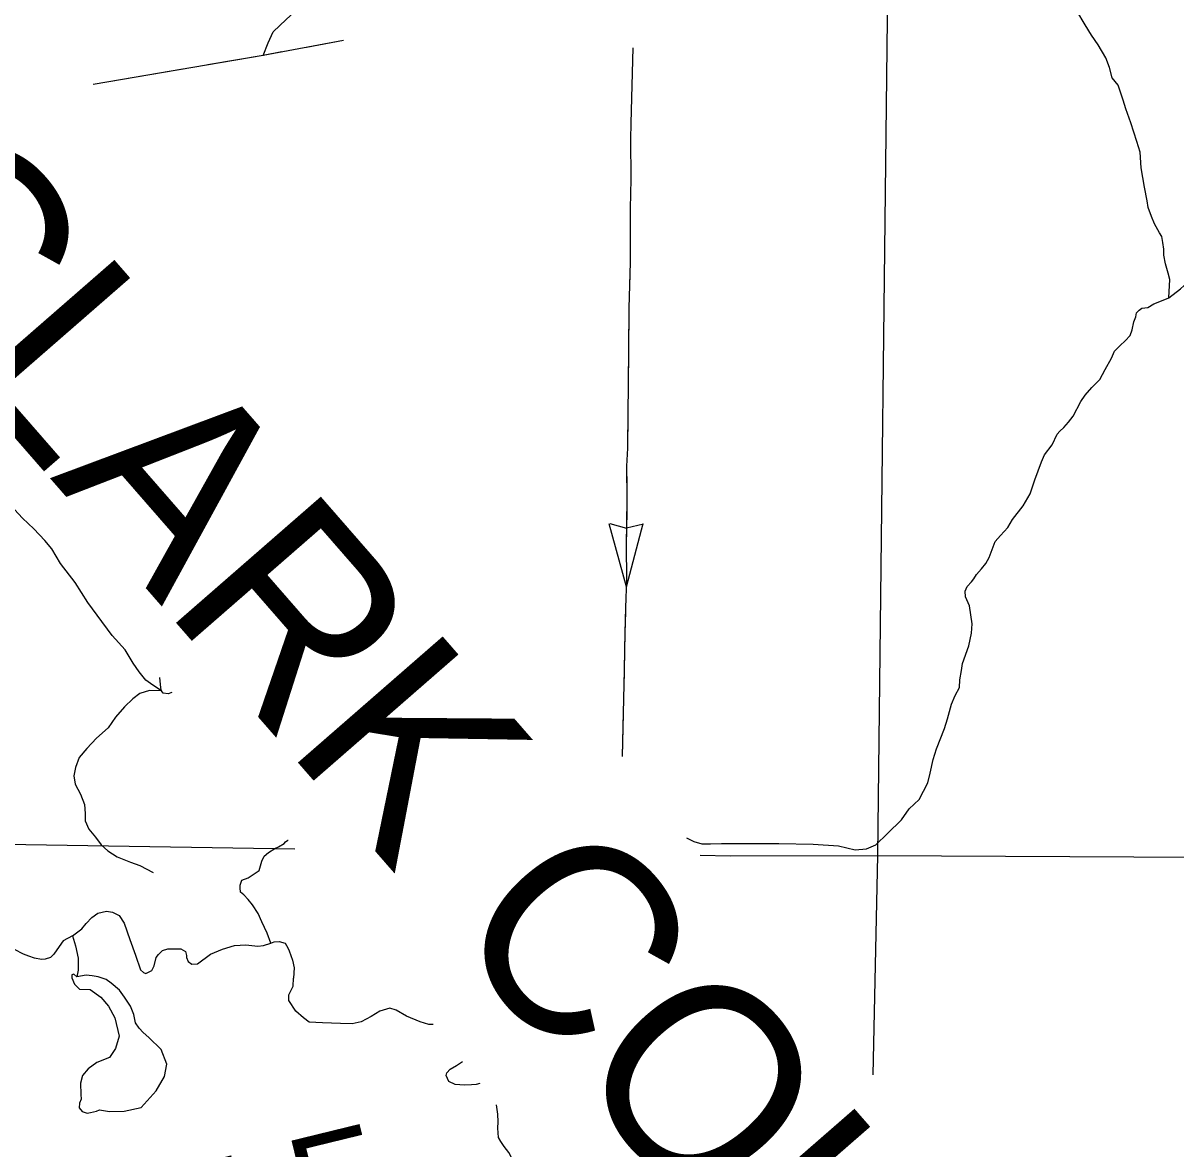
# Model space of a CAD drawing. Extents: x 8749 to 11879, y 13275 to 15339.
# Drawn here: x 10121.1 to 10242.5, y 14052.6 to 14171.1 of the extents above; entities that cross this region are included whole.
import ezdxf

# ---------------------------------------------------------------- set-up
doc = ezdxf.new("R2010")
doc.units = 0
for name, color, linetype in [('Level 35', 7, 'Continuous'), ('Level 43', 7, 'Continuous'), ('Level 5', 7, 'Continuous'), ('Level 9', 7, 'Continuous'), ('R_Draft', 7, 'Continuous')]:
    doc.layers.add(name, color=color, linetype=linetype)

msp = doc.modelspace()

# ---------------------------------------------------------------- linework, layer by layer
at = {"layer": 'Level 35'}
for points in [[(10146.41, 14167.69), (10146.92, 14168.99), (10147.45, 14170.18), (10148.82, 14171.45), (10150.14, 14172.67), (10151.46, 14173.74), (10152.12, 14174.38), (10153.04, 14175.09), (10154.28, 14176.23), (10155.07, 14177.17), (10155.7, 14178.52)], [(10232.92, 14170.89), (10232.05, 14172.39), (10231.7, 14173.28), (10231.42, 14174.6), (10231.09, 14176.45), (10231.01, 14177.83), (10230.99, 14179.05)], [(10236.92, 14162.96), (10236.39, 14164.54), (10235.78, 14165.33), (10235.48, 14166.4), (10235.1, 14167.44), (10234.29, 14168.78), (10233.6, 14169.8), (10232.92, 14170.89)], [(10239.44, 14152.38), (10239.18, 14153.81), (10238.8, 14155.85), (10238.7, 14157.5), (10238.37, 14158.61), (10237.74, 14160.6), (10237.2, 14162.07), (10236.92, 14162.96)], [(10240.14, 14141.53), (10240.78, 14141.79), (10241.72, 14142.17), (10242.96, 14143.11), (10244.51, 14144.51), (10245.27, 14145.48), (10246.01, 14146.29), (10246.69, 14146.85), (10247.43, 14147.25), (10248.22, 14147.28), (10248.93, 14147.63), (10249.56, 14148.32), (10249.97, 14148.98), (10250.27, 14149.82), (10250.53, 14150.63), (10250.65, 14152.51), (10250.8, 14154.54)], [(10241.72, 14142.17), (10241.85, 14144.08), (10241.64, 14144.76), (10241.37, 14145.73), (10241.21, 14146.64), (10241.19, 14147.28), (10241.11, 14147.99), (10240.98, 14148.63), (10240.73, 14149.01), (10240.22, 14149.95), (10239.92, 14150.71), (10239.54, 14151.67), (10239.44, 14152.38)], [(10231.67, 14129.71), (10232.48, 14131.24), (10232.91, 14131.91), (10233.62, 14132.72), (10234.46, 14133.56), (10235.04, 14134.62), (10235.7, 14135.82), (10236.01, 14136.55), (10236.59, 14137.14), (10237.12, 14137.62), (10237.66, 14138.2), (10237.86, 14138.81), (10238.06, 14139.65), (10238.24, 14140.16), (10238.34, 14140.57), (10238.62, 14140.87), (10238.9, 14141.07), (10239.51, 14141.15), (10240.14, 14141.53)], [(10222.82, 14114.82), (10223.45, 14116.51), (10224.01, 14117.14), (10224.77, 14117.98), (10225.27, 14118.84), (10226.39, 14120.26), (10227.13, 14121.53), (10227.63, 14123.01), (10228.32, 14124.91), (10228.65, 14125.62), (10229.44, 14126.67), (10229.99, 14127.81), (10230.25, 14128.11), (10230.68, 14128.52), (10231.16, 14129.08), (10231.67, 14129.71)], [(10124.16, 14115.74), (10123.43, 14116.61), (10122.28, 14117.86), (10121.07, 14118.98), (10119.39, 14120.8)], [(10130.53, 14106.6), (10128.93, 14108.76), (10127.94, 14110.1), (10126.62, 14112.21), (10125.07, 14114.19), (10124.16, 14115.74)], [(10213.6, 14087.21), (10214.39, 14088.38), (10215.46, 14089.34), (10216.37, 14091.12), (10216.6, 14092.11), (10216.91, 14093.56), (10217.29, 14094.68), (10218.1, 14096.84), (10218.43, 14097.83), (10218.86, 14099.4), (10219.24, 14100.3), (10219.7, 14101.13), (10219.72, 14101.95), (10219.9, 14102.94), (10220, 14103.65), (10220.69, 14105.53), (10220.97, 14106.85), (10221.02, 14107.84), (10220.74, 14109.74), (10220.33, 14110.68), (10220.28, 14111.29), (10220.51, 14111.78), (10220.97, 14112.26), (10221.22, 14112.59), (10221.5, 14113.02), (10222.01, 14113.63), (10222.46, 14114.21), (10222.82, 14114.82)], [(10135.7, 14100.79), (10134.79, 14101.39), (10134.06, 14101.9), (10133.37, 14102.79), (10132.74, 14103.7), (10131.88, 14105.1), (10130.53, 14106.6)], [(10135.63, 14101.09), (10135.55, 14102.19)], [(10135.7, 14100.79), (10134.44, 14100.83), (10133.42, 14100.52), (10132.68, 14099.96), (10131.82, 14099.1), (10130.88, 14098.01), (10130.1, 14096.89), (10128.88, 14095.82), (10127.86, 14094.73), (10127.03, 14093.77), (10126.67, 14092.73), (10126.47, 14091.84), (10126.62, 14090.97), (10127.18, 14089.91)], [(10136.79, 14100.61), (10136.41, 14100.46), (10135.88, 14100.54), (10135.7, 14100.79), (10135.63, 14101.09)], [(10127.18, 14089.91), (10127.61, 14088.83), (10127.66, 14087.87), (10127.69, 14087.1), (10128.07, 14086.24), (10128.78, 14085.4), (10129.36, 14084.56), (10130.07, 14083.93), (10131.06, 14083.32), (10132.43, 14082.76), (10133.42, 14082.41), (10134.84, 14081.67)], [(10194.63, 14084.72), (10197.26, 14084.72), (10200.69, 14084.72), (10204.31, 14084.64), (10206.95, 14084.46), (10208.7, 14084.06), (10209.9, 14084.16), (10210.89, 14084.59), (10212.13, 14085.76), (10213.6, 14087.21)], [(10144.84, 14081.1), (10145.98, 14081.87), (10146.28, 14082.86), (10146.51, 14083.39), (10146.97, 14083.77), (10147.65, 14084.18), (10148.01, 14084.35), (10148.62, 14084.71), (10148.77, 14084.91)], [(10148.77, 14084.91), (10149, 14085.07), (10149.03, 14085.07)], [(10190.95, 14085.32), (10191.74, 14084.94), (10192.57, 14084.69), (10193.49, 14084.69), (10194.63, 14084.72)], [(10147.2, 14074.24), (10146.82, 14075.26), (10146.26, 14076.46), (10145.9, 14077.34), (10145.29, 14078.26), (10144.84, 14078.82), (10144.36, 14079.33), (10144.03, 14079.6), (10144, 14080.04), (10144, 14080.32), (10144.18, 14080.85), (10144.84, 14081.1)], [(10126.33, 14074.99), (10127.31, 14075.75), (10127.79, 14076.29), (10128.37, 14076.92), (10129.01, 14077.38), (10129.92, 14077.58), (10130.56, 14077.48), (10131.24, 14077.15), (10131.77, 14076.34), (10132.36, 14074.61), (10132.99, 14072.96), (10133.5, 14071.41), (10133.8, 14071.13), (10134.06, 14071.03), (10134.69, 14071.33), (10134.95, 14071.84), (10135.15, 14072.7), (10135.38, 14073.03), (10135.81, 14073.44), (10136.39, 14073.62), (10137.2, 14073.62), (10137.76, 14073.62), (10138.24, 14073.36), (10138.35, 14072.93), (10138.35, 14072.7), (10138.5, 14072.3), (10138.9, 14072.02), (10139.49, 14072.04)], [(10126.33, 14074.99), (10125.36, 14074.46), (10124.68, 14073.52), (10124.37, 14073.08), (10124.02, 14072.7), (10123.48, 14072.55), (10123.08, 14072.5), (10122.34, 14072.65), (10121.73, 14072.86), (10121.2, 14073.06), (10120.24, 14073.57)], [(10126.33, 14074.99), (10126.65, 14073.93), (10126.95, 14072.64), (10126.93, 14071.39), (10126.8, 14070.68)], [(10139.49, 14072.04), (10140.85, 14073.07), (10142.12, 14073.58), (10143.39, 14073.98), (10144.58, 14074.06), (10145.85, 14073.91), (10146.46, 14073.98), (10147.2, 14074.24), (10147.55, 14074.36), (10148.11, 14074.41), (10148.72, 14074.21), (10149.02, 14073.73), (10149.15, 14073.42), (10149.51, 14072.43), (10149.68, 14071.62), (10149.61, 14070.55)], [(10126.8, 14070.68), (10126.47, 14070.97), (10126.27, 14070.89), (10126.27, 14070.59), (10126.57, 14069.9), (10127.08, 14069.39), (10128.2, 14069.34), (10129.34, 14068.53), (10130.12, 14067.59), (10130.78, 14066.37), (10131.27, 14064.44), (10130.86, 14063.15), (10130.23, 14062.18), (10128.91, 14061.67), (10127.99, 14061.01), (10127.41, 14060.28), (10127.18, 14059.49), (10127.23, 14058.3), (10127.26, 14057.81), (10127.08, 14057.38), (10127.05, 14056.9), (10127.36, 14056.49), (10127.89, 14056.34), (10128.25, 14056.39), (10128.88, 14056.54), (10129.19, 14056.67)], [(10129.19, 14056.67), (10130.23, 14056.52), (10131.77, 14056.54), (10133.58, 14056.92), (10135.15, 14058.68), (10136.04, 14060.2), (10136.27, 14061.5), (10135.66, 14063.02), (10134.39, 14064.31), (10133.78, 14064.82), (10133.35, 14065.28), (10132.99, 14065.84), (10132.79, 14066.7), (10132.43, 14067.59), (10131.8, 14068.53), (10131.29, 14069.29), (10130.4, 14070.03), (10129.87, 14070.39), (10129.03, 14070.69), (10128.42, 14070.79), (10127.79, 14070.87), (10126.8, 14070.68)], [(10164.31, 14065.66), (10163.85, 14065.65), (10162.94, 14065.96), (10161.51, 14066.54), (10160.4, 14067.17), (10159.74, 14067.38), (10158.7, 14067.07), (10157.76, 14066.49), (10156.72, 14065.96), (10155.78, 14065.75), (10154.54, 14065.78), (10152.66, 14065.83), (10151.26, 14065.9), (10150.65, 14066.36), (10149.84, 14067.07), (10149.11, 14068.19), (10149.11, 14068.77), (10149.56, 14069.71), (10149.61, 14070.55)], [(10165.94, 14059.67), (10165.68, 14060.31), (10165.73, 14060.59), (10166.09, 14060.97), (10166.77, 14061.35), (10167.39, 14061.76)], [(10169.2, 14059.46), (10168.83, 14059.34), (10168.32, 14059.31), (10167.59, 14059.26), (10166.62, 14059.36), (10165.94, 14059.67)], [(10172.43, 14051.16), (10172.51, 14051.74), (10172.28, 14052.2), (10171.77, 14052.83), (10171.42, 14053.34), (10171.19, 14053.77), (10171.11, 14054.74), (10171.14, 14055.42), (10171.09, 14056.24), (10170.99, 14056.97), (10170.98, 14057.2)]]:
    msp.add_lwpolyline(points, dxfattribs=at)
at = {"layer": 'Level 43'}
for p, q in [((10184.66, 14111.74), (10182.84, 14118.36)), ((10182.88, 14118.39), (10184.64, 14117.9)), ((10184.66, 14111.74), (10186.39, 14118.39)), ((10186.43, 14118.35), (10184.66, 14117.9))]:
    msp.add_line(p, q, dxfattribs=at)
for points in [[(10154.86, 14169.24), (10146.41, 14167.69), (10128.5, 14164.61)], [(10154.86, 14169.24), (10150.97, 14168.53)], [(10148.37, 14168.05), (10146.41, 14167.69), (10140.57, 14166.69)], [(10185.31, 14168.49), (10185.1, 14160.55), (10185.06, 14158.87), (10185.1, 14154.66), (10185.05, 14151.56), (10185.04, 14145.92), (10184.9, 14141.09), (10184.85, 14136.67), (10184.76, 14126.33)], [(10185.31, 14168.49), (10185.2, 14164.53)], [(10137.97, 14166.24), (10130.16, 14164.9)], [(10185.14, 14161.89), (10185.1, 14160.55), (10185.06, 14158.87), (10185.1, 14154.66), (10185.09, 14153.98)], [(10185.05, 14151.34), (10185.04, 14145.92), (10184.97, 14143.42)], [(10184.9, 14140.78), (10184.85, 14136.67), (10184.82, 14132.86)], [(10184.8, 14130.22), (10184.76, 14126.33), (10184.66, 14124.43), (10184.67, 14122.3)], [(10184.66, 14124.43), (10184.68, 14120.89), (10184.63, 14116.09), (10184.66, 14112.54), (10184.56, 14109.51)], [(10184.67, 14119.66), (10184.63, 14116.09), (10184.66, 14112.54), (10184.63, 14111.74)], [(10184.56, 14109.51), (10184.46, 14106.89), (10184.4, 14102.98), (10184.19, 14093.89)], [(10184.54, 14109.1), (10184.46, 14106.89), (10184.43, 14105.15)], [(10184.43, 14105.15), (10184.4, 14102.98), (10184.36, 14101.19)], [(10184.3, 14098.55), (10184.19, 14093.89)]]:
    msp.add_lwpolyline(points, dxfattribs=at)
at = {"layer": 'Level 5'}
for points in [[(10212.15, 14177.61), (10211.08, 14083.47)], [(10103.95, 14084.91), (10149.74, 14084.17)], [(10192.39, 14083.48), (10195.61, 14083.43), (10211.08, 14083.47)], [(10211.08, 14083.47), (10210.58, 14060.38)], [(10211.08, 14083.47), (10285.23, 14083.08)]]:
    msp.add_lwpolyline(points, dxfattribs=at)

# ---------------------------------------------------------------- texts
at = {"layer": 'Level 9'}
msp.add_text('LITTLE', height=10.56, rotation=13.7431, dxfattribs=at).set_placement((10114.95, 14034.14))
at = {"layer": 'R_Draft'}
for s, p in [('CLARK COUNTY', (10101.23, 14149.26)), ('NEVADA COUNTY', (10019.47, 14062.4))]:
    msp.add_text(s, height=20.2145, rotation=311.0766, dxfattribs=at).set_placement(p)

doc.saveas('drawing.dxf')
